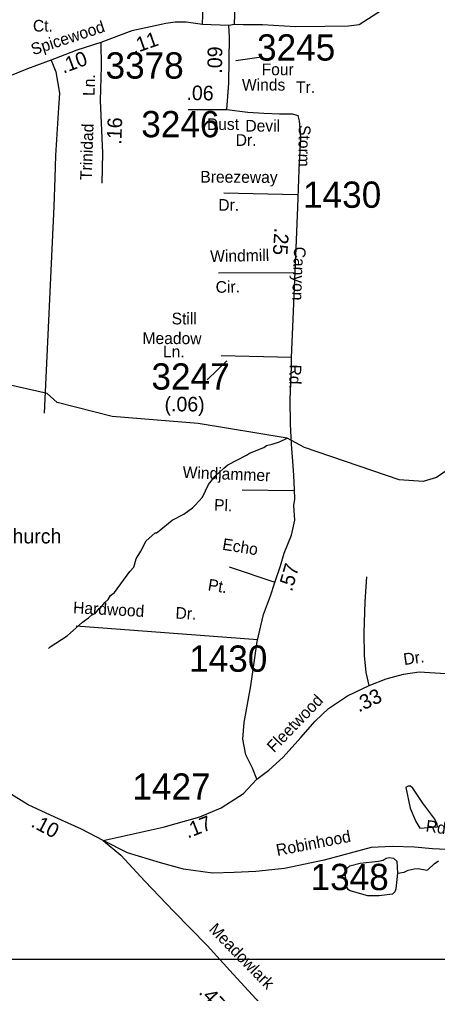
# Model space of a CAD drawing. Extents: x 1551653 to 1702041, y 811336 to 920032.
# Drawn here: x 1595587 to 1597935, y 864750 to 870219 of the extents above; entities that cross this region are included whole.
import ezdxf

# ---------------------------------------------------------------- set-up
doc = ezdxf.new("R2010")
doc.units = 0
for name, color, linetype in [('Old_Level_10', 7, 'Continuous'), ('Old_Level_11', 7, 'Continuous'), ('Old_Level_17', 7, 'Continuous'), ('Old_Level_22', 7, 'Continuous'), ('Old_Level_3', 7, 'Continuous'), ('Old_Level_32', 7, 'Continuous'), ('Old_Level_35', 7, 'Continuous'), ('Old_Level_59', 7, 'Continuous'), ('Old_Level_62', 7, 'Continuous'), ('Old_Level_8', 7, 'Continuous')]:
    doc.layers.add(name, color=color, linetype=linetype)

msp = doc.modelspace()

# ---------------------------------------------------------------- linework, layer by layer
at = {"layer": 'Old_Level_11'}
for p, q in [((1596933.21, 870005.353), (1596801.362, 869986.506)), ((1596642.052, 868195.346), (1596751.238, 868302.249))]:
    msp.add_line(p, q, dxfattribs=at)
at = {"layer": 'Old_Level_3'}
msp.add_lwpolyline([(1599526.393, 862024.212), (1592689.875, 862024.212), (1592689.875, 864942.814), (1599526.393, 864942.814), (1599526.393, 862024.212)], dxfattribs=at)
at = {"layer": 'Old_Level_32'}
for p, q in [((1596763.691, 870185.53), (1596615.894, 870191.502)), ((1596535.18, 869713.613), (1596751.178, 869713.613)), ((1597114.398, 868321.254), (1596720.382, 868330.757))]:
    msp.add_line(p, q, dxfattribs=at)
for points in [[(1596615.894, 870191.502), (1596622.798, 870416.422), (1596620.374, 870612.387)], [(1598043.428, 870604.496), (1597894.492, 870483.847), (1597759.682, 870368.916), (1597653.016, 870289.831), (1597494.506, 870189.299), (1597434.233, 870181.761), (1597302.55, 870179.913), (1597136.633, 870177.991), (1596952.045, 870189.299), (1596842.8, 870189.299), (1596794.854, 870189.951), (1596763.691, 870185.53)], [(1596615.894, 870191.502), (1596522.597, 870204.377), (1596462.324, 870204.377), (1596409.585, 870196.839), (1596322.941, 870177.991), (1596217.463, 870155.375), (1596043.592, 870089.587)], [(1596751.178, 869713.613), (1596762.214, 869861.46), (1596766.249, 870119.333), (1596763.691, 870185.53)], [(1596043.592, 870089.587), (1595909.596, 870046.796), (1595784.151, 869998.299), (1595633.049, 869941.244), (1595521.074, 869897.155)], [(1596043.592, 870089.587), (1596046.443, 869955.507), (1596040.742, 869764.373), (1596053.409, 869467.412), (1596050.001, 869299.581)], [(1596751.178, 869713.613), (1596869.857, 869699.359), (1596960.054, 869692.233), (1597047.877, 869689.856), (1597119.085, 869689.856), (1597152.315, 869680.354)], [(1597114.398, 868321.254), (1597124.503, 868535.69), (1597140.507, 868935.535), (1597150.002, 869165.972), (1597157.062, 869373.897), (1597166.557, 869556.821), (1597164.183, 869606.709), (1597159.436, 869649.471), (1597152.315, 869680.354)], [(1596920.757, 865953.059), (1596896.009, 866015.598), (1596857.502, 866090.22), (1596841.082, 866178.403), (1596848.788, 866272.3), (1596886.57, 866477.447), (1596922.159, 866725.92), (1596957.762, 866877.961), (1596997.775, 866983.617), (1597021.082, 867057.183), (1597053.604, 867150.726), (1597074.214, 867221.954), (1597115.097, 867323.384), (1597133.387, 867408.533), (1597127.136, 867490.293), (1597132.726, 867526.546), (1597131.013, 867579.578), (1597128.639, 867657.975), (1597124.214, 867713.232), (1597114.008, 867834.485), (1597108.919, 867948.455), (1597107.277, 868085.59), (1597114.398, 868268.991), (1597114.398, 868321.254)], [(1596920.757, 865953.059), (1596987.62, 866003.731), (1597068.936, 866076.323), (1597166.859, 866188.403), (1597248.538, 866278.996), (1597321.809, 866349.551), (1597428.928, 866421.617), (1597551.966, 866479.353), (1597646.589, 866517.457), (1597742.973, 866543.717), (1597831.07, 866556.138), (1598010.738, 866544.888), (1598236.089, 866516.703), (1598399.432, 866489.773)], [(1596057.024, 865609.452), (1596158.57, 865632.032), (1596393.255, 865683.964), (1596600.861, 865742.671), (1596720.46, 865792.346), (1596844.572, 865873.632), (1596920.757, 865953.059)], [(1596057.024, 865609.452), (1595935.754, 865672.857), (1595786.064, 865739.781), (1595636.375, 865809.891), (1595518.534, 865883.188)], [(1597986.177, 865558.514), (1597907.493, 865563.239), (1597805.205, 865571.115), (1597679.311, 865575.839), (1597563.121, 865569.418), (1597298.145, 865498.812), (1597074.744, 865451.395), (1596914.526, 865435.589), (1596792.671, 865428.815), (1596670.815, 865426.557), (1596508.34, 865449.137), (1596379.715, 865483.006), (1596194.676, 865539.455), (1596057.024, 865609.452)], [(1596057.024, 865609.452), (1596156.528, 865526.479), (1596290.365, 865381.749), (1596453.438, 865209.92), (1596641.699, 865020.597), (1596787.194, 864858.701), (1596917.34, 864717.814), (1597000.411, 864617.735), (1597085.021, 864483.783), (1597131.094, 864356.749), (1597148.017, 864259.75), (1597149.555, 864121.18), (1597157.189, 863846.476), (1597161.804, 863609.366), (1597149.949, 863455.774)]]:
    msp.add_lwpolyline(points, dxfattribs=at)
at = {"layer": 'Old_Level_35'}
for p, q in [((1596734.412, 869244.642), (1597147.278, 869235.409)), ((1596704.428, 868796.859), (1597135.05, 868799.2)), ((1596838.205, 867578.154), (1597131.196, 867573.537)), ((1596764.396, 867146.528), (1597021.919, 867059.823)), ((1595905.201, 866814.707), (1596925.027, 866738.169))]:
    msp.add_line(p, q, dxfattribs=at)
for points in [[(1596794.854, 870189.951), (1596800.592, 870368.866), (1596815.661, 870610.108), (1596825.633, 870820.473), (1596848.236, 871024.021), (1596887.053, 871199.925)], [(1595765.652, 869991.147), (1595791.356, 869925.406), (1595812.331, 869805.308), (1595803.495, 869695.423), (1595789.417, 869455.565), (1595786.461, 869329.751), (1595779.211, 869169.619), (1595726.638, 868008.385)], [(1597551.966, 866479.353), (1597533.42, 866551.571), (1597525.162, 866647.591), (1597523.557, 866775.698), (1597528.685, 866949.49), (1597537.324, 867089.195)]]:
    msp.add_lwpolyline(points, dxfattribs=at)
at = {"layer": 'Old_Level_59'}
for points in [[(1597188.612, 867816.199), (1597089.572, 867867.462), (1596590.578, 867949.893), (1596107.578, 867989.16), (1595799.589, 868067.695), (1595742.585, 868118.035), (1595509.646, 868172.067), (1595245.641, 868384.193), (1595131.632, 868576.942)], [(1601422.301, 867051.181), (1601292.402, 866991.174), (1601204.137, 867097.853), (1601097.553, 867304.544), (1601010.954, 867381.219), (1600878.114, 867519.693), (1600769.474, 867509.568), (1600203.596, 867567.983), (1599611.61, 867566.855), (1599145.629, 867642.007), (1598580.608, 867797.847), (1598356.589, 867825.426), (1598147.641, 867796.821), (1597928.645, 867647.031), (1597853.596, 867625.5), (1597719.595, 867634.83), (1597188.612, 867816.199)]]:
    msp.add_lwpolyline(points, dxfattribs=at)
at = {"layer": 'Old_Level_62'}
msp.add_line((1597705.856, 865492.446), (1597709.547, 865424.984), dxfattribs=at)
for points in [[(1596268.954, 867233.748), (1596299.096, 867291.47), (1596331.084, 867318.947), (1596348.309, 867336.582), (1596356.306, 867336.479), (1596372.505, 867348.167), (1596445.401, 867406.915), (1596509.89, 867441.876), (1596558.487, 867477.043), (1596574.686, 867492.729), (1596615.389, 867536.098), (1596648.505, 867607.558), (1596685.209, 867654.925), (1596733.909, 867700.037), (1596758.208, 867717.671), (1596862.99, 867771.908), (1596879.189, 867783.595), (1596958.937, 867815.465), (1596975.136, 867827.153), (1597006.87, 867834.31), (1597047.014, 867846.673), (1597089.572, 867867.462)], [(1595749.249, 866686.772), (1595759.092, 866696.102), (1595855.876, 866758.745), (1595940.87, 866835.537), (1595975.217, 866859.016), (1595991.416, 866874.805), (1596013.561, 866886.493), (1596033.861, 866912.227), (1596041.961, 866916.123), (1596066.26, 866945.753), (1596084.509, 866961.542), (1596098.863, 866985.328), (1596121.009, 867001.014), (1596206.618, 867119.739), (1596228.866, 867143.423), (1596241.579, 867191.303), (1596268.954, 867233.748)], [(1597851.997, 865818.083), (1597795.505, 865903.078), (1597783.612, 865913.535), (1597769.873, 865913.74), (1597756.545, 865906.974), (1597781.151, 865790.196), (1597813.037, 865715.147), (1597836.105, 865679.263), (1597934.94, 865685.62), (1597932.787, 865701.716), (1597919.869, 865728.271), (1597851.997, 865818.083)], [(1597694.476, 865320.1), (1597682.378, 865307.079), (1597607.636, 865298.364), (1597543.865, 865297.852), (1597445.132, 865326.456), (1597434.367, 865332.505), (1597421.449, 865352.395), (1597418.065, 865421.088), (1597423.807, 865450.923), (1597443.082, 865466.815), (1597500.496, 865481.066), (1597603.228, 865492.446), (1597629.577, 865498.085), (1597645.776, 865510.491), (1597663.718, 865513.874), (1597686.889, 865509.363), (1597705.856, 865492.446)], [(1597709.547, 865424.984), (1597746.661, 865430.623), (1597770.858, 865442.311), (1597802.948, 865449.795), (1597826.939, 865451.538), (1597874.819, 865442.823), (1597882.816, 865446.719), (1597915.214, 865478.297), (1597939.513, 865495.932)], [(1597709.547, 865424.984), (1597700.012, 865338.452), (1597694.476, 865320.1)]]:
    msp.add_lwpolyline(points, dxfattribs=at)

# ---------------------------------------------------------------- texts
at = {"layer": 'Old_Level_10'}
for s, height, rotation, p in [('Breezeway', 65.6166, 359.668569, (1596602.707, 869303.336)), ('Dr.', 65.6167, 359.668569, (1596703.414, 869145.099)), ('Windmill', 65.6167, 1.116836, (1596658.669, 868857.049)), ('Cir.', 65.6167, 1.116836, (1596689.511, 868683.869)), ('Windjammer', 65.6167, 357.743753, (1596502.456, 867645.156)), ('Pl.', 65.6167, 357.743753, (1596679.019, 867461.03)), ('Echo', 65.6167, 350.804389, (1596723.328, 867242.109)), ('Pt.', 65.6166, 350.804389, (1596642.003, 867014.432)), ('Hardwood', 65.6167, 357.033642, (1595887.093, 866885.01)), ('Dr.', 65.6167, 357.033642, (1596462.033, 866855.174))]:
    msp.add_text(s, height=height, rotation=rotation, dxfattribs=at).set_placement(p)
at = {"layer": 'Old_Level_11'}
for s, height, rotation, p in [('Spicewood', 65.6167, 18.151286, (1595664.282, 870017.607)), ('Ln.', 65.6167, 88.535361, (1596008.962, 869788.695)), ('Trinidad', 65.6167, 88.142758, (1595993.006, 869316.377)), ('Storm', 65.6167, 269.158106, (1597156.277, 869626.421)), ('Canyon', 65.6167, 267.826889, (1597129.753, 868944.151)), ('Still', 65.6166, 359.805028, (1596441.551, 868507.052)), ('Meadow', 65.6166, 359.805028, (1596277.806, 868396.833)), ('Ln.', 65.6166, 359.805028, (1596392.676, 868321.576)), ('Rd.', 65.6167, 269.091303, (1597104.296, 868282.144)), ('Dr.', 65.6167, 8.025522, (1597748.203, 866593.977)), ('Fleetwood', 65.6167, 46.051939, (1597016.783, 866099.105)), ('Rd.', 65.6167, 352.166925, (1597866.224, 865660.112)), ('Robinhood', 65.6167, 10.984072, (1597035.374, 865522.042)), ('Meadowlark', 65.6167, 314.385908, (1596646.693, 865106.523))]:
    msp.add_text(s, height=height, rotation=rotation, dxfattribs=at).set_placement(p)
for s, p in [('Ct.', (1595662.765, 870150.879)), ('Four', (1596947.045, 869905.955)), ('Winds', (1596836.396, 869819.647)), ('Tr.', (1597140.108, 869806.473)), ('Dust', (1596639.881, 869598.543)), ('Devil', (1596855.769, 869589.437)), ('Dr.', (1596801.435, 869509.264))]:
    msp.add_text(s, height=65.6167, dxfattribs=at).set_placement(p)
at = {"layer": 'Old_Level_17'}
for s, rotation, p in [('.11', 19.361367, (1596230.57, 870025.151)), ('.10', 20.328942, (1595833.232, 869914.469)), ('.09', 89.103461, (1596724.005, 869914.243)), ('.06', 358.997133, (1596524.555, 869766.772)), ('.16', 88.142758, (1596159.311, 869515.304)), ('.25', 266.365756, (1597019.381, 869050.695)), ('(.06)', 359.805028, (1596401.741, 868018.705)), ('.57', 73.861861, (1597116.938, 867002.853)), ('.33', 25.13855, (1597492.858, 866327.493)), ('.10', 332.354108, (1595646.33, 865689.686)), ('.17', 21.354606, (1596532.389, 865620.023)), ('.47', 312.730469, (1596589.903, 864754.157))]:
    msp.add_text(s, height=82.0208, rotation=rotation, dxfattribs=at).set_placement(p)
at = {"layer": 'Old_Level_22'}
msp.add_text('Olivet Church', height=82.02083, dxfattribs=at).set_placement((1595158.056, 867276.96))
at = {"layer": 'Old_Level_8'}
for s, p in [('3245', (1596921.323, 869987.893)), ('3378', (1596070.536, 869886.861)), ('3246', (1596271.097, 869557.479)), ('1430', (1597179.806, 869161.454)), ('3247', (1596328.297, 868140.81)), ('1430', (1596539.962, 866556.602)), ('1427', (1596221.286, 865838.403)), ('1348', (1597221.919, 865330.558))]:
    msp.add_text(s, height=147.6375, dxfattribs=at).set_placement(p)

doc.saveas('drawing.dxf')
